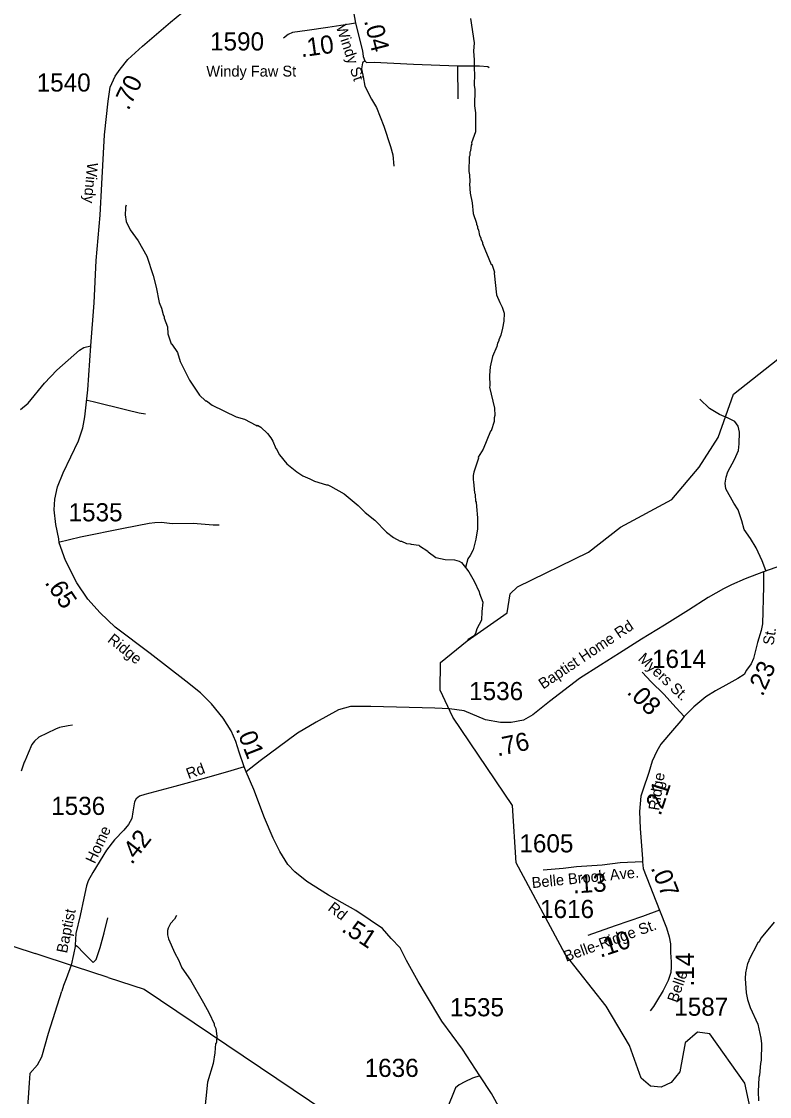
# Model space of a CAD drawing. Extents: x 1248089 to 1457196, y 820910 to 988753.
# Drawn here: x 1350937 to 1356089, y 903687 to 911096 of the extents above; entities that cross this region are included whole.
import ezdxf

# ---------------------------------------------------------------- set-up
doc = ezdxf.new("R2010")
doc.units = 0
for name, color, linetype in [('Exist Hydrographic Creek Single Shore', 7, 'Continuous'), ('Exist Hydrographic Misc Water Feature', 7, 'Continuous'), ('Exist Road Non-System Type 51', 7, 'Continuous'), ('Exist Road Secondary Type 41 Attributed', 7, 'Continuous'), ('Exist Road Secondary Type 51 Attributed', 7, 'Continuous'), ('Exist Road Secondary Type 51 Label', 7, 'Continuous'), ('Exist Utilities Electrical Transmission Line', 7, 'Continuous'), ('Prop GRAU CAT1 Cell', 7, 'Continuous'), ('Prop Lane Lines', 7, 'Continuous')]:
    doc.layers.add(name, color=color, linetype=linetype)

msp = doc.modelspace()

# ---------------------------------------------------------------- linework, layer by layer
at = {"layer": 'Exist Hydrographic Creek Single Shore'}
for points in [[(1353907.7, 906301.4), (1353819.8, 906487.1), (1353823.8, 906677.4), (1354006.8, 906827.9), (1354281.8, 907019.5), (1354301.8, 907150.4), (1354352.8, 907198.6), (1354841.8, 907438.3), (1355061.8, 907611.1), (1355416.8, 907801), (1355604.8, 908023.7), (1355734.8, 908228), (1355840.8, 908527.9), (1356188.8, 908803.1)], [(1355969.6, 903544.8), (1355919.8, 903779.2), (1355676.8, 904118.8), (1355593.9, 904130.4), (1355508.9, 904056.6), (1355470.9, 903857.1), (1355411.8, 903782.7), (1355343.8, 903751.4), (1355268.9, 903759.4), (1355203.9, 903813.2), (1355124.8, 904038), (1354964.8, 904310.4), (1354680.8, 904667.4), (1354343.8, 905298), (1354319.8, 905692.4), (1353907.7, 906301.4)]]:
    msp.add_lwpolyline(points, dxfattribs=at)
at = {"layer": 'Exist Hydrographic Misc Water Feature'}
for points in [[(1354029.9, 911115.4), (1354055.4, 910948.7), (1354051.3, 910891.9), (1354055.5, 910830.9), (1354054.1, 910766.9), (1354057.4, 910734.8), (1354055.7, 910656.8), (1354059, 910626.8), (1354056.5, 910514.8), (1354063.5, 910466.6), (1354064.5, 910334.7), (1354036.8, 910259.3), (1354038.7, 910251.2), (1354034.5, 910243.3), (1354029.6, 910203.4), (1354025.4, 910195.5), (1354024.9, 910171.6), (1354020.7, 910163.7), (1354018.5, 910061.6), (1354022, 910039.6), (1354024.9, 909991.5), (1354022.6, 909975.6), (1354027.8, 909912.8), (1354041.7, 909847.2), (1354048.1, 909773.3), (1354070.6, 909706.5), (1354070.5, 909698.5), (1354078, 909682.3), (1354077.8, 909674.3), (1354085.5, 909658.1), (1354092.7, 909622), (1354100.4, 909605.8), (1354100.2, 909597.8), (1354111.7, 909573.5), (1354111.5, 909565.5), (1354172.3, 909422.2), (1354176.4, 909424), (1354195.1, 909367.6), (1354193, 909360.7), (1354209.6, 909211.3), (1354230.5, 909158.8), (1354247.7, 909126.4), (1354260.8, 909086.1), (1354259.6, 909030.1), (1354250.6, 908982.4), (1354237.5, 908934.7), (1354224.8, 908903), (1354224.7, 908895), (1354216.2, 908879.1), (1354211.7, 908855.2), (1354182.2, 908788), (1354164.7, 908716.3), (1354159.3, 908656.4), (1354163.8, 908584.3), (1354161.5, 908576.4), (1354194.3, 908431.7), (1354197.2, 908379.6), (1354192.9, 908363.7), (1354192.3, 908339.7), (1354172.9, 908274.1), (1354166.8, 908272.3), (1354116.1, 908149.4), (1354082.9, 908094.2), (1354083.7, 908086.8), (1354052.5, 907990.9), (1354048, 907966.9), (1354047.4, 907937), (1354051.1, 907923), (1354057.3, 907846.8), (1354061.2, 907838.7), (1354060.6, 907814.7), (1354064.5, 907806.6), (1354064.1, 907790.6), (1354068, 907782.5), (1354071.3, 907754.4), (1354078.6, 907674.9), (1354077.7, 907599.5), (1354066.4, 907528.5), (1354048.7, 907454.9), (1354027.8, 907415.4), (1354011.3, 907391.8), (1353995.1, 907333.8)], [(1351657.2, 909829.6), (1351652.9, 909815.8), (1351654.7, 909809.7), (1351651.7, 909763.8), (1351658.6, 909717.6), (1351685.4, 909661), (1351739.7, 909583.8), (1351801.3, 909478.4), (1351843.8, 909345.4), (1351864.6, 909264.9), (1351886.3, 909160.4), (1351901.4, 909120), (1351912.5, 909075.8), (1351920.1, 909059.7), (1351920, 909051.7), (1351942.6, 908991.1), (1351945.5, 908943.1), (1351968, 908874.5), (1351972, 908872.4), (1352010.6, 908813.6), (1352029.3, 908753.1), (1352094.5, 908623.6), (1352164.2, 908520.1), (1352205.3, 908481.1), (1352211.2, 908481), (1352250.6, 908452.1), (1352416.8, 908370.3), (1352472.5, 908355), (1352551.6, 908313.2), (1352557.5, 908307), (1352563.6, 908314.9), (1352585.4, 908300.5), (1352632.3, 908255.3), (1352653.6, 908226.8), (1352669.1, 908202.5), (1352688.1, 908154), (1352692.1, 908153.9), (1352715.1, 908109.4), (1352765.7, 908048.2), (1352833.5, 907993.2), (1352875.9, 907963.8), (1352923.5, 907944.7), (1352955.1, 907928), (1353038.5, 907902), (1353046.5, 907901.8), (1353066.3, 907893.4), (1353159.2, 907841.2), (1353255.4, 907761.1), (1353304.3, 907712), (1353371.1, 907658.4), (1353451.3, 907576.6), (1353498.6, 907539.5), (1353545.9, 907514.5), (1353553.9, 907514.3), (1353589.6, 907499.4), (1353613.6, 907496.9), (1353621.5, 907492.8), (1353673.4, 907487.5), (1353678.2, 907481.9), (1353736.4, 907446.1), (1353738.7, 907441.1), (1353791.5, 907400.8), (1353855.1, 907387.4), (1353919.1, 907385.9), (1353950.9, 907377.2), (1353966.7, 907366.9), (1353995.1, 907333.8)], [(1353995.1, 907333.8), (1354017.3, 907303.7), (1354055.9, 907238.8), (1354090.2, 907166), (1354092, 907154.3), (1354114, 907094.1), (1354107.3, 907029.6), (1354105.9, 906969.7), (1354072.6, 906910.4), (1354063.9, 906878.6), (1354055.6, 906862.8), (1354012.9, 906835.8), (1354006.8, 906827.9)], [(1351287.7, 906246), (1351257.7, 906242.8), (1351199.3, 906230), (1351171.1, 906218.7), (1351057.8, 906163.3), (1351027.3, 906136), (1351008.7, 906112.4), (1350982.1, 906054.3), (1350960.1, 905997.5), (1350955, 905991.3), (1350934.7, 905930.1)], [(1352004.7, 904933.6), (1351992.1, 904909.9), (1351963.4, 904878.5), (1351946.7, 904847), (1351942.4, 904831.1), (1351941.7, 904801), (1351949.1, 904774.9), (1351992.9, 904673.9), (1352017.9, 904629.3), (1352040.6, 904572.8), (1352101.9, 904489), (1352191.4, 904333.4), (1352229.7, 904260.5), (1352264.2, 904187.7), (1352263.9, 904179.7), (1352275.4, 904155.4), (1352282.3, 904103.2), (1352281.4, 904063.3), (1352279.1, 904051.4), (1352273.1, 904051.5), (1352268.4, 903988.9), (1352258.1, 903913.9), (1352217.2, 903784.8), (1352196.3, 903561.3)], [(1356121.9, 904887.6), (1356054.1, 904809.1), (1356029.4, 904777.7), (1356016.9, 904754), (1356008.8, 904746.2), (1355946.2, 904627.6), (1355946, 904619.6), (1355937.6, 904603.8), (1355924.2, 904540.1), (1355921.4, 904500.1), (1355929.1, 904401.9), (1355938.1, 904355.8), (1355954.9, 904299.4), (1356008.4, 904186.2), (1356030.2, 904089.6), (1356033.3, 904049.5), (1356030.9, 903937.7), (1356026.3, 903913.7), (1356020.5, 903833.8), (1356016.2, 903817.9), (1356010, 903722.1), (1356012.6, 903658.1)]]:
    msp.add_lwpolyline(points, dxfattribs=at)
at = {"layer": 'Exist Road Non-System Type 51'}
for points in [[(1353290.6, 910855.5), (1353301.5, 910824.5), (1353314.4, 910814.1), (1353366.4, 910816.7), (1353636.5, 910801.1), (1353940.4, 910790.7)], [(1353301.5, 910824.5), (1353285.2, 910811.8), (1353280, 910770.2)], [(1353280, 910770.2), (1353290.4, 910715.6), (1353301, 910649.3), (1353347.7, 910561.7), (1353382.8, 910503.3), (1353433.3, 910375.1), (1353479, 910234.6), (1353493.6, 910176.2), (1353500.8, 910099.5)], [(1353940.4, 910790.7), (1353943, 910561.9)], [(1353940.4, 910790.7), (1354091.1, 910790.7), (1354148.3, 910785.5), (1354158.4, 910779)], [(1351390.4, 908485.9), (1351430.4, 908477.7), (1351663.2, 908419.7), (1351748.6, 908399.1), (1351791.3, 908392.2)], [(1356064.2, 907312.2), (1356039.1, 907379.3), (1355997.2, 907467.4), (1355957.4, 907532.3), (1355913.4, 907595.2), (1355898.7, 907653.9), (1355873.6, 907731.5), (1355844.3, 907775.5), (1355787.7, 907874.1), (1355783.5, 907913.9), (1355789.8, 907955.8), (1355802.4, 907991.5), (1355848.5, 908077.4), (1355875.7, 908138.2), (1355879.9, 908184.3), (1355882, 908266.1), (1355873.6, 908308), (1355850.6, 908339.5), (1355804.5, 908362.5), (1355743.7, 908387.7), (1355674.6, 908429.6), (1355609.7, 908492.5)], [(1351192.7, 907508.1), (1351344, 907545), (1351640.6, 907604.3), (1351816.5, 907639.1), (1351855.3, 907643.2), (1351902.4, 907645.3), (1351976, 907637.1), (1352119.2, 907639.1), (1352256.2, 907626.8), (1352299.2, 907626.8)], [(1351429.9, 904609.8), (1351450.4, 904630.6), (1351461.3, 904658.3), (1351480.2, 904713.9), (1351505.9, 904814), (1351532.7, 904918.2)], [(1351308, 904731.8), (1351323.9, 904721.9), (1351363.5, 904676.3), (1351429.9, 904609.8)], [(1350993.8, 903845.6), (1351046.4, 903904.5), (1351077.4, 903960.3), (1351123.9, 904124.6), (1351216.2, 904412.5)], [(1350993.8, 903845.6), (1350990.7, 903780.4), (1350975.2, 903575.8), (1350965.9, 903495.2)]]:
    msp.add_lwpolyline(points, dxfattribs=at)
at = {"layer": 'Exist Road Secondary Type 41 Attributed'}
msp.add_lwpolyline([(1354094.1, 903830.3), (1354042.4, 903813.9), (1353990.8, 903789.2), (1353951.4, 903767.1), (1353926.8, 903747.4), (1353907.1, 903700.6), (1353882.5, 903639.1), (1353872.7, 903613.2)], dxfattribs=at)
at = {"layer": 'Exist Road Secondary Type 51 Attributed'}
msp.add_line((1352483.9, 905924.1), (1352469.8, 905960), dxfattribs=at)
for points in [[(1351414.5, 908861), (1351437.6, 909156.1), (1351451.4, 909448.1), (1351478.9, 909762.2), (1351489.9, 909977), (1351509.1, 910314.7), (1351533.9, 910546.1), (1351547.5, 910644.1), (1351583.3, 910718.5), (1351616.3, 910768.1), (1351668.6, 910834.2), (1351770.5, 910925.1), (1351963.1, 911090.4), (1352081.5, 911186.8), (1352185.4, 911254), (1352243.2, 911276), (1352339.6, 911298.1), (1352573.5, 911333.9), (1352793.7, 911372.5), (1352991.9, 911408.3), (1353079.9, 911435.8), (1353140.5, 911464.1)], [(1353140.5, 911464.1), (1353170, 911371.1), (1353222.7, 911162.2), (1353236.8, 911083.7)], [(1353236.8, 911083.7), (1353195.9, 911077.2), (1353047, 911054.9), (1352904, 911034.9), (1352803.2, 911019.7), (1352772.7, 911005.6), (1352742.3, 910981)], [(1353236.8, 911083.7), (1353284.8, 910893), (1353290.6, 910855.5)], [(1350930.9, 908422.3), (1350984.1, 908466.4), (1351095.3, 908603.9), (1351179.7, 908692), (1351337.4, 908831.6), (1351366.8, 908848.1), (1351414.5, 908861)], [(1352469.8, 905960), (1352435.5, 906060.4), (1352413.7, 906133.6), (1352380.3, 906206.8), (1352325.2, 906294.1), (1352246, 906393.6), (1352170.3, 906469.4), (1352069, 906548.9), (1351823.2, 906740.8), (1351583.3, 906921.9), (1351479.4, 907019.4), (1351393.2, 907115.7), (1351318.2, 907226.3), (1351241.3, 907380.4), (1351196.4, 907502.4), (1351193.8, 907530.6), (1351173.4, 907630.1), (1351163.1, 907730.2), (1351167, 907804.7), (1351184.9, 907888.1), (1351224.5, 907985), (1351329.6, 908205.8), (1351360.4, 908295.7), (1351374.5, 908370.5), (1351395, 908556.7), (1351414.5, 908861)], [(1357204.9, 907988.1), (1357135.2, 907926.2), (1356993, 907806), (1356866, 907694), (1356764.5, 907625.7), (1356603, 907531.7), (1356453.9, 907457.1), (1356249.6, 907374.2), (1356046.7, 907303.8)], [(1356046.7, 907303.8), (1355921.7, 907254.5), (1355827.8, 907214.5), (1355771.2, 907185.4), (1355665.6, 907126.8), (1355531.7, 907038.4), (1355366.1, 906936.2), (1355207.4, 906839.5), (1355055.9, 906743.4), (1354924.8, 906659.1), (1354779.8, 906567.7), (1354572.8, 906408.8), (1354459.9, 906316.4), (1354394.5, 906281.7), (1354309.8, 906263.7), (1354236.7, 906263.7), (1354132.8, 906283), (1353986.6, 906344.6), (1353886, 906360), (1353783.4, 906362.5), (1353342.1, 906375.4), (1353202.8, 906375.4), (1353120.8, 906351), (1352966.8, 906267.5), (1352838.9, 906192), (1352581.1, 905999.5), (1352483.9, 905924.1)], [(1356046.7, 907303.8), (1356048.5, 907202.3), (1356040.2, 906944), (1356030.6, 906899.7), (1356005.7, 906816.8), (1355978.2, 906705.8), (1355961.6, 906668.5), (1355931.3, 906624.3), (1355913.3, 906596.6), (1355870.5, 906567.6), (1355787.7, 906522), (1355717.3, 906482), (1355651, 906440.5), (1355568.5, 906371.9), (1355502.2, 906307)], [(1355502.2, 906307), (1355445.1, 906366), (1355360.8, 906459.2), (1355274.3, 906545.8), (1355212.3, 906612.4)], [(1355502.2, 906307), (1355478.7, 906275.2), (1355420.5, 906209), (1355340.9, 906116.5), (1355312.3, 906066.6), (1355280.6, 905997.7), (1355256.7, 905921.2), (1355216.8, 905799.1), (1355203.5, 905756.9), (1355194.6, 905650.4), (1355199, 905535), (1355214.6, 905326), (1355215.2, 905305)], [(1352469.8, 905960), (1352379.7, 905930.9), (1352211.7, 905883.4), (1351992.3, 905823.1), (1351786.5, 905769.5), (1351750.6, 905756.6), (1351726.2, 905738.7), (1351716, 905718.1), (1351704.4, 905650.1), (1351696.7, 905603.9), (1351674.9, 905562.8), (1351642.9, 905521.7), (1351577.5, 905456.2), (1351522.5, 905385.2), (1351427.6, 905231.1), (1351396.8, 905174.6), (1351385.3, 905140), (1351366.1, 905054), (1351340.5, 904935.2), (1351311, 904809.4), (1351309.7, 904768.8), (1351308, 904731.8), (1351305.9, 904721.3), (1351294.3, 904664.8), (1351278.9, 904591.7), (1351244.3, 904499.2), (1351227.7, 904451.3), (1351216.2, 904412.5)], [(1354094.1, 903830.3), (1353974, 904013.9), (1353832.5, 904207.4), (1353725.5, 904382.2), (1353668.8, 904480.6), (1353588, 904624.8), (1353544.7, 904711.2), (1353483.5, 904776.7), (1353422.4, 904844.5), (1353339.4, 904903.5), (1353239, 904969), (1353051.7, 905075.2), (1352903.2, 905169.1), (1352820.2, 905234.7), (1352772.2, 905285), (1352715.4, 905374.6), (1352669.6, 905468.5), (1352610.6, 905608.4), (1352536.4, 905802.9), (1352483.9, 905924.1)], [(1355215.2, 905305), (1355059.5, 905298.3), (1354937.5, 905280.5), (1354760.2, 905269.4), (1354667, 905258.3), (1354529.1, 905246.8)], [(1355215.2, 905305), (1355218.7, 905257.6), (1355331.9, 904971.6)], [(1355331.9, 904971.6), (1355214.6, 904928.8), (1355026.1, 904864.3), (1354837.6, 904797.7)], [(1355331.9, 904971.6), (1355380.2, 904850.7), (1355398.2, 904788.5), (1355407.8, 904740.2), (1355406.4, 904679.4), (1355410.6, 904614.5), (1355410.6, 904581.3), (1355409.2, 904541.2), (1355389.9, 904486), (1355355.4, 904418.3), (1355311.2, 904343), (1355290.5, 904308.5), (1355267.1, 904278.3)], [(1354233.9, 903600.8), (1354174.9, 903706.7), (1354094.1, 903830.3)]]:
    msp.add_lwpolyline(points, dxfattribs=at)
at = {"layer": 'Exist Utilities Electrical Transmission Line'}
for p, q in [((1351302.2, 904583.9), (1351032.3, 904672.3)), ((1351534.8, 904507.6), (1351302.2, 904583.9))]:
    msp.add_line(p, q, dxfattribs=at)
for points in [[(1341745.7, 910405), (1343782.3, 907831.7), (1345864.5, 907281.6), (1347245, 906165.1), (1347613.6, 905885.5), (1348158.5, 905614.4), (1351032.3, 904672.3)], [(1351534.8, 904507.6), (1351781, 904426.9), (1353834.5, 903042.8), (1354526.4, 902835.9)]]:
    msp.add_lwpolyline(points, dxfattribs=at)

# ---------------------------------------------------------------- texts
at = {"layer": 'Exist Road Secondary Type 51 Label'}
for s, rotation, p in [('Windy St', 288.15082, (1353102.4, 911060.4)), ('Windy Faw St', 0.12919, (1352210.3, 910715.3)), ('Windy ', 264.7968, (1351390.2, 910125)), ('Baptist Home Rd', 33.7877, (1354529.9, 906491.3)), (' St.', 81.07009, (1356111.7, 906766)), ('Ridge', 321.30231, (1351524.3, 906825.1)), ('Myers St.', 316.99326, (1355178.5, 906697.8)), ('Rd', 20.33059, (1352087.7, 905873.3)), ('Ridge ', 81.07009, (1355328, 905654.8)), ('Home', 64.89055, (1351442, 905286.8)), ('Belle Brook Ave.', 5.75253, (1354455, 905122.9)), ('Baptist', 78.57031, (1351250.4, 904670.8)), ('Rd', 322.0518, (1353042.1, 904975.6)), ('Belle-Ridge St.', 19.70424, (1354687.9, 904614.9)), ('Belle ', 70.65078, (1355453, 904329.5))]:
    msp.add_text(s, height=75, rotation=rotation, dxfattribs=at).set_placement(p)
at = {"layer": 'Prop GRAU CAT1 Cell'}
for s, rotation, p in [('.04', 284.12958, (1353295.7, 911101.2)), ('.10', 7.93966, (1352865, 910849.1)), ('.70', 64.30912, (1351673.7, 910477.5)), ('.65', 304.21272, (1351093.7, 907228.7)), ('.23', 66.0568, (1356040.9, 906439.1)), ('.08', 314.97257, (1355100.4, 906468.5)), ('.01', 291.43147, (1352411.4, 906220.5)), ('.76', 11.98606, (1354216.3, 906031)), ('.21', 71.89426, (1355338, 905616.6)), ('.42', 52.30634, (1351696.7, 905280)), ('.13', 3.57988, (1354737.2, 905086.5)), ('.07', 291.59341, (1355269.3, 905263.4)), ('.51', 326.86633, (1353134.7, 904829)), ('.10', 18.88291, (1354924, 904642.9)), ('.14', 90, (1355568.7, 904445.5))]:
    msp.add_text(s, height=125, rotation=rotation, dxfattribs=at).set_placement(p)
at = {"layer": 'Prop Lane Lines'}
for s, p in [('1590', (1352235.9, 910896.1)), ('1540', (1351041.8, 910613)), ('1535', (1351261.4, 907651.1)), ('1614', (1355279.7, 906640.6)), ('1536', (1354020.3, 906418.8)), ('1536', (1351141.8, 905627.7)), ('1605', (1354366.4, 905369.5)), ('1616', (1354508.7, 904917.1)), ('1535', (1353888.1, 904239.9)), ('1587', (1355432.8, 904243.5)), ('1636', (1353300.7, 903822))]:
    msp.add_text(s, height=125, dxfattribs=at).set_placement(p)

doc.saveas('drawing.dxf')
